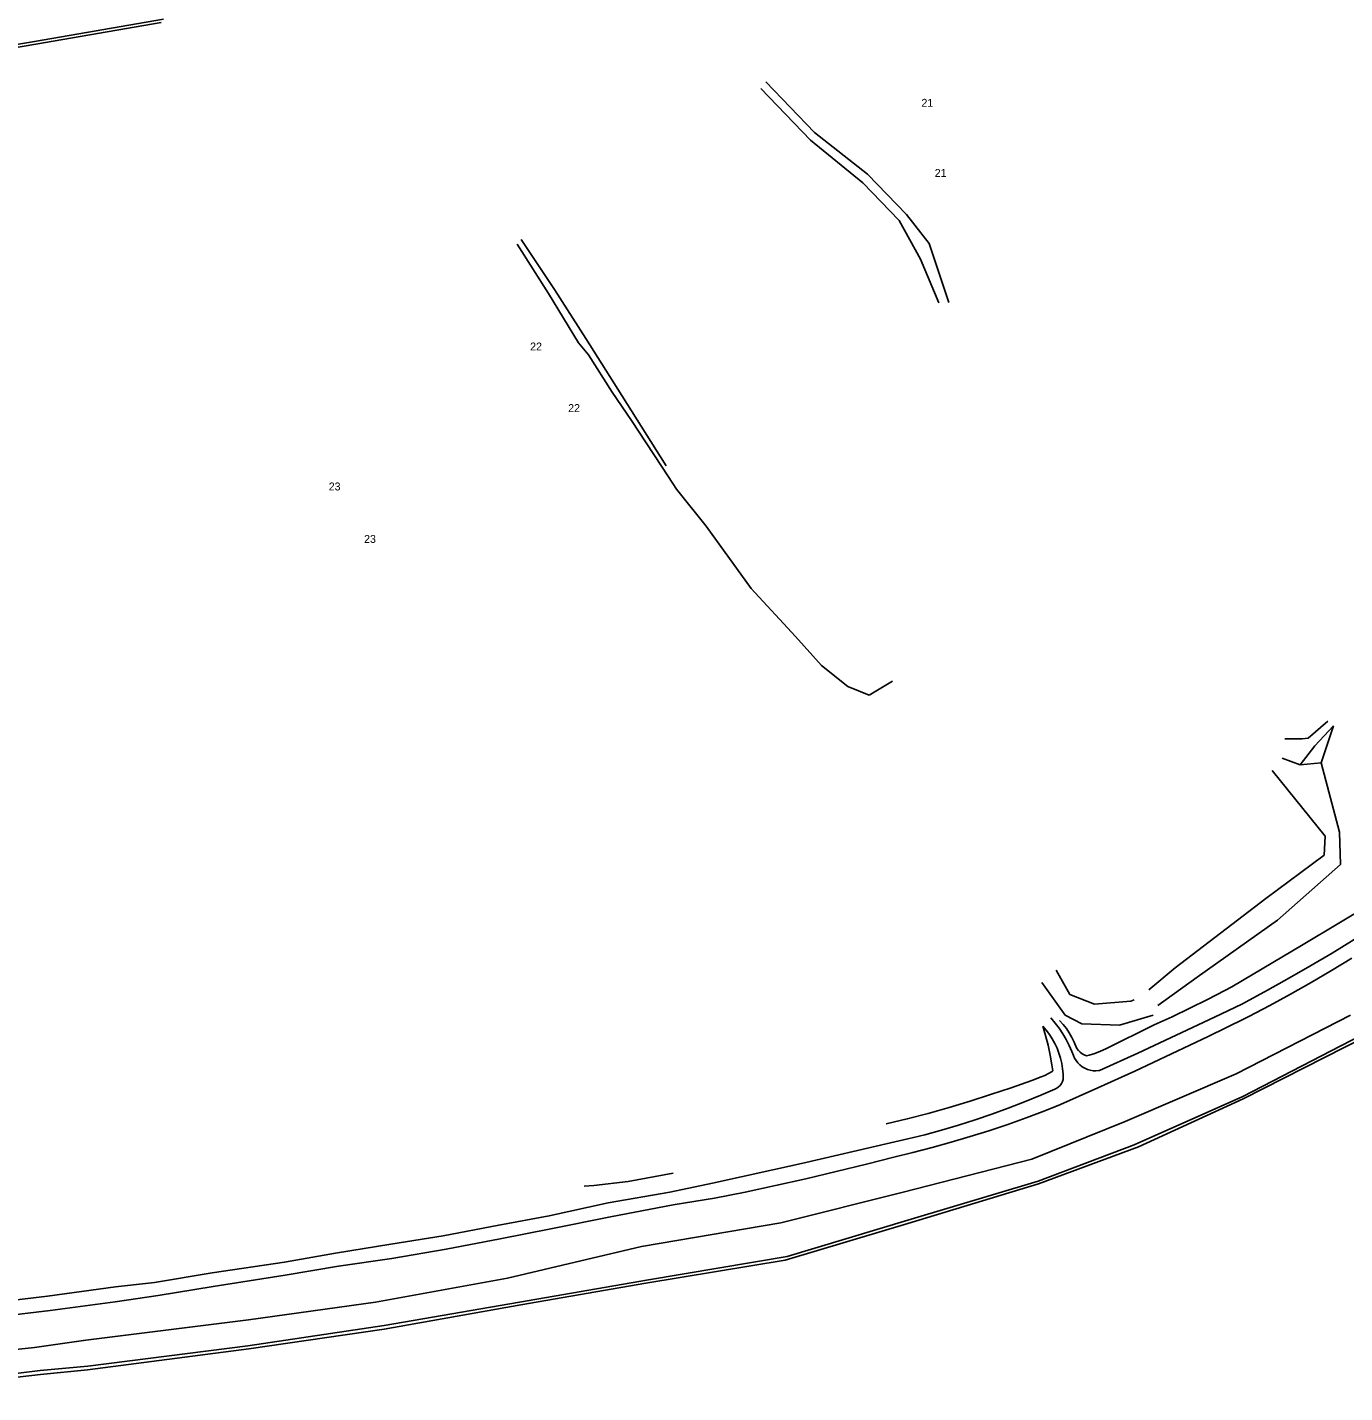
# Model space of a CAD drawing. Extents: x -540150 to -533593, y -1185082 to -1180066.
# Drawn here: x -536102 to -535811.5, y -1180735.1 to -1180434 of the extents above; entities that cross this region are included whole.
import ezdxf

# ---------------------------------------------------------------- set-up
doc = ezdxf.new("R2010")
doc.units = 0
doc.layers.add('Vrstva 14', color=7, linetype='Continuous')

msp = doc.modelspace()

# ---------------------------------------------------------------- linework, layer by layer
at = {"layer": 'Vrstva 14'}
for p, q in [((-536100.43, -1180437.09), (-536072.01, -1180432.18)), ((-536100.14, -1180437.68), (-536072.56, -1180432.89)), ((-536130.27, -1180442.2), (-536100.43, -1180437.09)), ((-536130.33, -1180443.01), (-536100.14, -1180437.68)), ((-535978.27, -1180506.23), (-535973.06, -1180514.44)), ((-535973.06, -1180514.44), (-535968.82, -1180520.68)), ((-535968.82, -1180520.68), (-535960.65, -1180533.16)), ((-535960.65, -1180533.16), (-535958.86, -1180535.83)), ((-535958.86, -1180535.83), (-535952.32, -1180544.04)), ((-535952.32, -1180544.04), (-535942.44, -1180557.73)), ((-535942.44, -1180557.73), (-535932.62, -1180568.34)), ((-535932.62, -1180568.34), (-535926.92, -1180574.73)), ((-535926.92, -1180574.73), (-535921.13, -1180579.36)), ((-535916.4, -1180581.26), (-535911.25, -1180578.21)), ((-535921.13, -1180579.36), (-535916.4, -1180581.26)), ((-535815.26, -1180587.05), (-535819.59, -1180590.78)), ((-535818.12, -1180592.48), (-535814, -1180588.05)), ((-535814, -1180588.05), (-535816.7, -1180596.18)), ((-535821.36, -1180596.65), (-535818.12, -1180592.48)), ((-535825.31, -1180595.16), (-535821.36, -1180596.65)), ((-535816.7, -1180596.18), (-535821.36, -1180596.65)), ((-535816.7, -1180596.18), (-535812.69, -1180611.5)), ((-535815.82, -1180612.38), (-535827.48, -1180597.86)), ((-535812.69, -1180611.5), (-535812.44, -1180618.64)), ((-535816.01, -1180616.56), (-535815.82, -1180612.38)), ((-535828.92, -1180626.14), (-535816.01, -1180616.56)), ((-535812.44, -1180618.64), (-535826.31, -1180630.94)), ((-535848.9, -1180641.42), (-535828.92, -1180626.14)), ((-535820.65, -1180636.27), (-535804.92, -1180626.83)), ((-535826.31, -1180630.94), (-535844.03, -1180643.45)), ((-535814.31, -1180638.15), (-535809.43, -1180635.16)), ((-535836.42, -1180645.64), (-535820.65, -1180636.27)), ((-535819.23, -1180641.06), (-535814.31, -1180638.15)), ((-535875.13, -1180641.91), (-535872.16, -1180647.3)), ((-535854.74, -1180646.26), (-535848.9, -1180641.42)), ((-535824.19, -1180643.91), (-535819.23, -1180641.06)), ((-535814.4, -1180642.03), (-535809.91, -1180639.32)), ((-535873.14, -1180651.89), (-535878.29, -1180644.66)), ((-535844.03, -1180643.45), (-535852.74, -1180649.7)), ((-535829.2, -1180646.69), (-535824.19, -1180643.91)), ((-535823.45, -1180647.23), (-535818.9, -1180644.66)), ((-535818.9, -1180644.66), (-535814.4, -1180642.03)), ((-535872.16, -1180647.3), (-535866.68, -1180649.42)), ((-535837.93, -1180646.45), (-535836.42, -1180645.64)), ((-535834.24, -1180649.4), (-535829.2, -1180646.69)), ((-535828.04, -1180649.72), (-535823.45, -1180647.23)), ((-535866.68, -1180649.42), (-535858.71, -1180648.79)), ((-535858.71, -1180648.79), (-535857.92, -1180648.44)), ((-535840.23, -1180652.3), (-535834.24, -1180649.4)), ((-535832.67, -1180652.15), (-535828.04, -1180649.72)), ((-535869.52, -1180653.8), (-535873.14, -1180651.89)), ((-535861.19, -1180654.06), (-535869.52, -1180653.8)), ((-535864.17, -1180659.28), (-535853.56, -1180653.96)), ((-535853.75, -1180651.86), (-535861.19, -1180654.06)), ((-535848.65, -1180656.29), (-535840.23, -1180652.3)), ((-535841.6, -1180656.53), (-535833.54, -1180652.59)), ((-535835.48, -1180664.82), (-535810.21, -1180651.89)), ((-535833.54, -1180652.59), (-535832.67, -1180652.15)), ((-535857.11, -1180660.21), (-535848.65, -1180656.29)), ((-535849.7, -1180660.39), (-535841.6, -1180656.53)), ((-535834.02, -1180669.77), (-535807.96, -1180656.32)), ((-535833.93, -1180670.29), (-535806.97, -1180656.6)), ((-535876.08, -1180662.83), (-535875.89, -1180664.14)), ((-535865.6, -1180664.05), (-535857.11, -1180660.21)), ((-535857.83, -1180664.19), (-535849.7, -1180660.39)), ((-535880.55, -1180666.25), (-535878.49, -1180665.49)), ((-535865.99, -1180667.91), (-535857.83, -1180664.19)), ((-535859.92, -1180675.33), (-535835.48, -1180664.82)), ((-535874.19, -1180671.56), (-535865.99, -1180667.91)), ((-535894.14, -1180670.81), (-535889.6, -1180669.39)), ((-535885.71, -1180672.37), (-535882.1, -1180670.97)), ((-535857.97, -1180680.49), (-535834.02, -1180669.77)), ((-535856.99, -1180680.91), (-535833.93, -1180670.29)), ((-535896.69, -1180676.11), (-535893.01, -1180674.94)), ((-535894.13, -1180678.65), (-535889.97, -1180677.34)), ((-535880.52, -1180683.62), (-535859.92, -1180675.33)), ((-535911.67, -1180680.02), (-535931.32, -1180684.55)), ((-535879.1, -1180688.45), (-535857.97, -1180680.49)), ((-535879.04, -1180689.09), (-535856.99, -1180680.91)), ((-535916.99, -1180684.71), (-535910.98, -1180683.14)), ((-535908.9, -1180690.9), (-535880.52, -1180683.62)), ((-535931.32, -1180684.55), (-535950.96, -1180688.94)), ((-535930.33, -1180687.94), (-535923.65, -1180686.36)), ((-535923.65, -1180686.36), (-535916.99, -1180684.71)), ((-535950.96, -1180688.94), (-535960.38, -1180690.91)), ((-535943.74, -1180690.87), (-535937.03, -1180689.44)), ((-535937.03, -1180689.44), (-535930.33, -1180687.94)), ((-535907.89, -1180697.05), (-535879.1, -1180688.45)), ((-535907.84, -1180697.82), (-535879.04, -1180689.09)), ((-535959.61, -1180693.72), (-535950.48, -1180692.21)), ((-535950.48, -1180692.21), (-535943.74, -1180690.87)), ((-535935.87, -1180697.63), (-535908.9, -1180690.9)), ((-535966.58, -1180702.9), (-535935.87, -1180697.63)), ((-535934.88, -1180705.88), (-535907.84, -1180697.82)), ((-535934.45, -1180705.1), (-535907.89, -1180697.05)), ((-535996.16, -1180709.85), (-535966.58, -1180702.9)), ((-535965.06, -1180710.25), (-535934.45, -1180705.1)), ((-535965.61, -1180710.96), (-535934.88, -1180705.88)), ((-536025.27, -1180715.13), (-535996.16, -1180709.85)), ((-535993.48, -1180715.16), (-535965.06, -1180710.25)), ((-535993.19, -1180715.75), (-535965.61, -1180710.96)), ((-536053.3, -1180719.07), (-536025.27, -1180715.13)), ((-536023.38, -1180721.08), (-535993.19, -1180715.75)), ((-536023.32, -1180720.27), (-535993.48, -1180715.16)), ((-536089.16, -1180723.56), (-536053.3, -1180719.07)), ((-536053.4, -1180724.76), (-536023.32, -1180720.27)), ((-536053.19, -1180725.44), (-536023.38, -1180721.08)), ((-536134.52, -1180728.77), (-536100.43, -1180725.13)), ((-536100.43, -1180725.13), (-536089.16, -1180723.56)), ((-536088.78, -1180730.06), (-536053.19, -1180725.44)), ((-536088.69, -1180729.24), (-536053.4, -1180724.76)), ((-536099.19, -1180730.26), (-536088.69, -1180729.24)), ((-536134.57, -1180735.12), (-536099.12, -1180731.1)), ((-536134.45, -1180734.44), (-536099.19, -1180730.26)), ((-536099.12, -1180731.1), (-536088.78, -1180730.06))]:
    msp.add_line(p, q, dxfattribs=at)
for points in [[(-535898.83, -1180494.67), (-535903.17, -1180481.65), (-535908.18, -1180475.29), (-535916.77, -1180466.35), (-535928.46, -1180457.22), (-535939.15, -1180445.98)], [(-535901.02, -1180494.74), (-535905.06, -1180485.13), (-535909.76, -1180476.56), (-535917.76, -1180468.27), (-535929.31, -1180458.86), (-535940.27, -1180447.46)], [(-535978.27, -1180506.23), (-535980.52, -1180503.55), (-535987.11, -1180492.66), (-535994.04, -1180481.84)], [(-535993.13, -1180480.82), (-535985.81, -1180491.78), (-535978.87, -1180502.62)], [(-535961.14, -1180530.71), (-535970.95, -1180515.19), (-535978.87, -1180502.62)], [(-535819.59, -1180590.78), (-535820.91, -1180590.89), (-535824.74, -1180590.89)], [(-535845.67, -1180650.35), (-535841.78, -1180648.43), (-535837.93, -1180646.45)], [(-535853.56, -1180653.96), (-535849.6, -1180652.19), (-535845.67, -1180650.35)], [(-535876.31, -1180652.47), (-535875.37, -1180653.59), (-535874.5, -1180654.76), (-535873.69, -1180655.98), (-535872.95, -1180657.24), (-535872.28, -1180658.54), (-535871.68, -1180659.87), (-535871.34, -1180660.73)], [(-535874.39, -1180653.01), (-535873.61, -1180653.88), (-535872.9, -1180654.79), (-535872.26, -1180655.75), (-535871.68, -1180656.76), (-535871.17, -1180657.8), (-535871.01, -1180658.18)], [(-535878.12, -1180654.26), (-535877.49, -1180656.37), (-535876.94, -1180658.51), (-535876.47, -1180660.66), (-535876.08, -1180662.83)], [(-535878.12, -1180654.26), (-535877.35, -1180655.15), (-535876.65, -1180656.09), (-535876.02, -1180657.07), (-535875.45, -1180658.09), (-535874.96, -1180659.15), (-535874.54, -1180660.25), (-535874.19, -1180661.36), (-535873.93, -1180662.5)], [(-535871.01, -1180658.18), (-535870.83, -1180658.7), (-535870.57, -1180659.19), (-535870.25, -1180659.64), (-535869.87, -1180660.03), (-535869.43, -1180660.37), (-535868.95, -1180660.64), (-535868.46, -1180660.83)], [(-535864.17, -1180659.28), (-535865.36, -1180659.82), (-535866.59, -1180660.28), (-535867.84, -1180660.67), (-535868.46, -1180660.83)], [(-535873.93, -1180662.5), (-535873.74, -1180663.66), (-535873.63, -1180664.82), (-535873.6, -1180665.8)], [(-535871.34, -1180660.73), (-535871.08, -1180661.32), (-535870.75, -1180661.87), (-535870.36, -1180662.38), (-535869.91, -1180662.83), (-535869.4, -1180663.23), (-535868.85, -1180663.56), (-535868.27, -1180663.81), (-535867.65, -1180664), (-535867.02, -1180664.1), (-535866.38, -1180664.13), (-535865.74, -1180664.07), (-535865.6, -1180664.05)], [(-535878.49, -1180665.49), (-535877.64, -1180665.15), (-535876.83, -1180664.74), (-535876.06, -1180664.27), (-535875.89, -1180664.14)], [(-535875.44, -1180668.16), (-535875, -1180667.95), (-535874.61, -1180667.67), (-535874.27, -1180667.34), (-535873.99, -1180666.95), (-535873.78, -1180666.51), (-535873.64, -1180666.05), (-535873.6, -1180665.8)], [(-535889.6, -1180669.39), (-535885.06, -1180667.86), (-535880.55, -1180666.25)], [(-535882.1, -1180670.97), (-535878.52, -1180669.5), (-535875.44, -1180668.16)], [(-535903.35, -1180673.51), (-535898.74, -1180672.21), (-535894.14, -1180670.81)], [(-535881.73, -1180674.48), (-535877.66, -1180672.94), (-535874.19, -1180671.56)], [(-535912.65, -1180675.84), (-535907.98, -1180674.74), (-535903.35, -1180673.51)], [(-535893.01, -1180674.94), (-535889.34, -1180673.69), (-535885.71, -1180672.37)], [(-535889.97, -1180677.34), (-535885.84, -1180675.95), (-535881.73, -1180674.48)], [(-535904.14, -1180678.22), (-535900.41, -1180677.2), (-535896.69, -1180676.11)], [(-535911.67, -1180680.02), (-535907.89, -1180679.16), (-535904.14, -1180678.22)], [(-535910.98, -1180683.14), (-535906.73, -1180682.13), (-535902.51, -1180681.05)], [(-535902.51, -1180681.05), (-535898.31, -1180679.89), (-535894.13, -1180678.65)], [(-535969.55, -1180688.57), (-535959.59, -1180686.67)], [(-535979.25, -1180689.57), (-535977.11, -1180689.43)], [(-535977.11, -1180689.43), (-535969.55, -1180688.57)], [(-535960.38, -1180690.91), (-535973.96, -1180693.25)], [(-535986.94, -1180696.12), (-535998.07, -1180698.16)], [(-535973.96, -1180693.25), (-535986.94, -1180696.12)], [(-535973.43, -1180696.31), (-535959.61, -1180693.72)], [(-535998.07, -1180698.16), (-536010.35, -1180700.52)], [(-535997.76, -1180701.17), (-535986.6, -1180698.97)], [(-535986.6, -1180698.97), (-535973.43, -1180696.31)], [(-536010.35, -1180700.52), (-536021.87, -1180702.37)], [(-536009.69, -1180703.49), (-535997.76, -1180701.17)], [(-536034.06, -1180704.38), (-536045.29, -1180706.32)], [(-536021.87, -1180702.37), (-536034.06, -1180704.38)], [(-536021.65, -1180705.49), (-536009.69, -1180703.49)], [(-536045.29, -1180706.32), (-536061.25, -1180708.67)], [(-536045.18, -1180709.17), (-536033.4, -1180707.21)], [(-536033.4, -1180707.21), (-536021.65, -1180705.49)], [(-536073.97, -1180710.85), (-536082.57, -1180711.77)], [(-536061.25, -1180708.67), (-536073.97, -1180710.85)], [(-536061.03, -1180711.67), (-536045.18, -1180709.17)], [(-536097.62, -1180713.83), (-536108.15, -1180715.08)], [(-536082.57, -1180711.77), (-536097.62, -1180713.83)], [(-536082.69, -1180715.05), (-536073.21, -1180713.72)], [(-536073.21, -1180713.72), (-536061.03, -1180711.67)], [(-536108.18, -1180718.32), (-536097.02, -1180716.96)], [(-536097.02, -1180716.96), (-536082.69, -1180715.05)]]:
    msp.add_lwpolyline(points, dxfattribs=at)

# ---------------------------------------------------------------- texts
for s, p in [('21', (-535904.86, -1180451.52)), ('21', (-535901.93, -1180466.98)), ('22', (-535991.15, -1180505.26)), ('22', (-535982.77, -1180518.84)), ('23', (-536035.57, -1180536.13)), ('23', (-536027.77, -1180547.7))]:
    msp.add_text(s, height=1.75, dxfattribs=at).set_placement(p)

doc.saveas('drawing.dxf')
